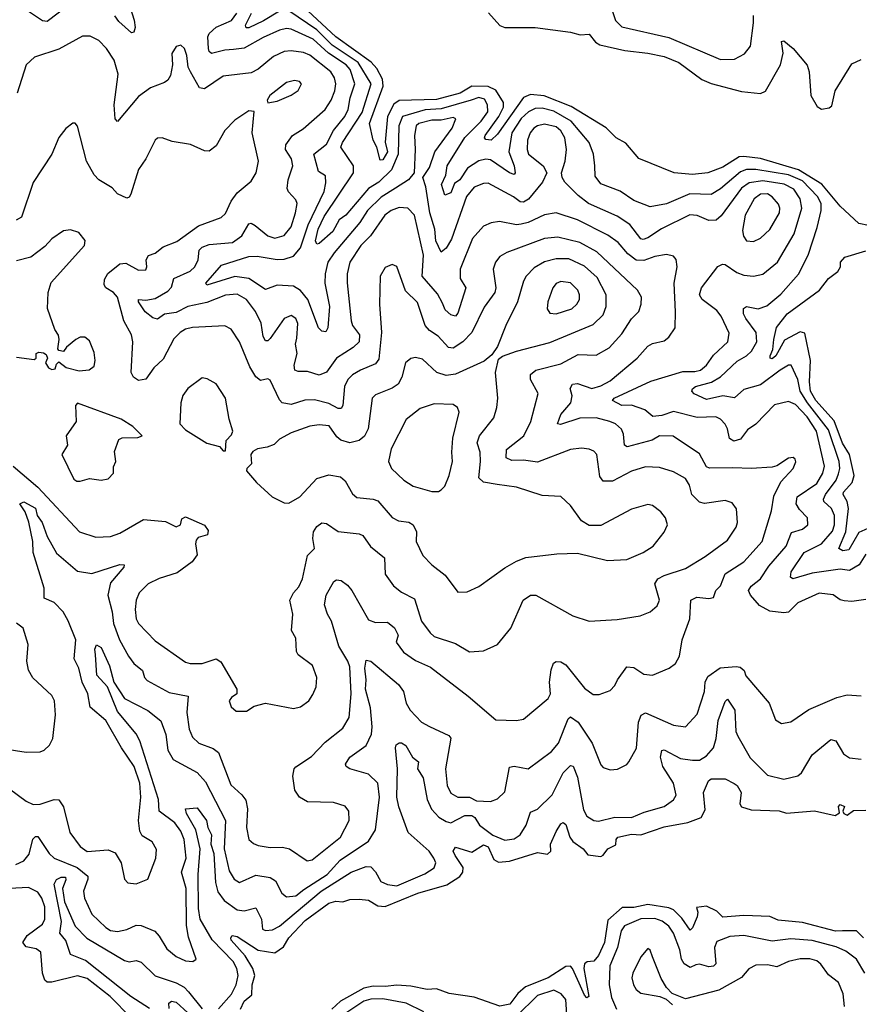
# Model space of a CAD drawing. Extents: x 1771496 to 1971148, y 471553 to 643630.
# Tile 288 of 656: x 1815458 to 1819037, y 610712 to 614908. Entities that reach past the tile are written whole.
import ezdxf

# ---------------------------------------------------------------- set-up
doc = ezdxf.new("R2010")
doc.units = 0

msp = doc.modelspace()

# ---------------------------------------------------------------- linework, layer by layer
at = {"layer": '0CON10XD'}
for points in [[(1815911.7, 615015), (1815945.9, 614905.9), (1815949.7, 614875), (1815945, 614854), (1815935, 614851.1), (1815880.3, 614899.7), (1815863.6, 614923.6)], [(1817970.6, 614985), (1817998, 614905), (1818025, 614876.7), (1818225, 614831.4), (1818445, 614737.7), (1818505, 614740), (1818547.8, 614762.2), (1818572.5, 614795), (1818585.3, 614895), (1818585.7, 614925.7)], [(1815669.1, 614970.9), (1815575, 614899.4), (1815555, 614903.2), (1815495, 614942.7)], [(1816565, 614944.5), (1816496.9, 614903.1), (1816435, 614872.7), (1816422.7, 614872.7), (1816421, 614885), (1816446.2, 614935)], [(1817382.5, 614565), (1817255, 614528.1), (1817185.7, 614524.3), (1817088.9, 614495), (1817073.2, 614455), (1817070.7, 614335), (1817042.6, 614267.4), (1816988.8, 614215), (1816945, 614189.1), (1816847.4, 614075), (1816819.6, 614055), (1816792.8, 614005), (1816735, 613953.9), (1816725, 613951.9), (1816719.2, 613965), (1816730.3, 614015), (1816755, 614069), (1816880.3, 614255), (1816880, 614285), (1816826.9, 614365), (1816834.3, 614385), (1816917.6, 614512.4), (1816955.4, 614635), (1816900.4, 614725), (1816789.5, 614799.5), (1816725, 614864), (1816605, 614945.9)], [(1819075, 614030.7), (1819035, 614039.2), (1818955, 614112.6), (1818876.8, 614206.8), (1818777.9, 614267.9), (1818615, 614315.7), (1818544.5, 614325.5), (1818525, 614322.8), (1818455, 614279.7), (1818391.2, 614255), (1818325, 614247.8), (1818246.7, 614255), (1818096.8, 614316.8), (1818042, 614382), (1818000, 614405), (1817957.5, 614447.5), (1817808.4, 614538.4), (1817693, 614583), (1817635, 614589.2), (1817605, 614575.7), (1817495, 614420.3), (1817467.5, 614395), (1817445, 614396.7), (1817439.2, 614405), (1817442.4, 614415), (1817500.5, 614495), (1817519.5, 614535), (1817519.5, 614555), (1817487.3, 614607.3), (1817455, 614622.4), (1817385, 614625.1), (1817335, 614595.1), (1817235, 614567.6), (1817075, 614563.1), (1817052.9, 614547.1), (1817025.4, 614495), (1817016.3, 614386.3), (1817025.8, 614345), (1817005, 614310.6), (1816995, 614309.2), (1816980.8, 614365), (1816963.9, 614395), (1816949.1, 614465), (1817007.8, 614625), (1817004.5, 614655), (1816979.5, 614699.5), (1816956.2, 614726.2), (1816805.2, 614835), (1816686, 614945)], [(1819065, 612437.5), (1819005, 612428), (1818972, 612432), (1818955, 612436), (1818925, 612456.9), (1818865, 612463.6), (1818775, 612422.7), (1818735, 612383.8), (1818715, 612380.6), (1818655, 612387.8), (1818611.3, 612411.3), (1818573.2, 612455), (1818564.6, 612475), (1818576, 612494), (1818615.1, 612524.9), (1818651, 612579), (1818725, 612663.8), (1818748, 612722), (1818795, 612736.9), (1818816.9, 612755), (1818815.5, 612785), (1818781.2, 612821.2), (1818767.3, 612845), (1818771.4, 612875), (1818855, 612931.2), (1818881.3, 612975), (1818887.6, 613005), (1818853.8, 613155), (1818814.1, 613215), (1818765, 613268.6), (1818735, 613281.1), (1818675, 613266), (1818595.2, 613184.8), (1818559.7, 613160.3), (1818529.6, 613120.4), (1818501.8, 613111.8), (1818483.8, 613123.8), (1818475.2, 613165), (1818464.5, 613184.5), (1818445, 613205.3), (1818425, 613215.9), (1818345, 613212.9), (1818245, 613238.1), (1818195, 613220.8), (1818156.6, 613216.6), (1818121.9, 613245), (1818065, 613265.2), (1818024.1, 613264.1), (1817984.7, 613284.7), (1817991.1, 613295), (1818147.5, 613367.5), (1818285, 613408.9), (1818335, 613408.6), (1818360, 613415), (1818384.6, 613435), (1818415, 613478.5), (1818476.5, 613535), (1818482.1, 613572.1), (1818448, 613645), (1818429.2, 613669.2), (1818366.1, 613716.1), (1818354.7, 613735), (1818363.3, 613765), (1818433.7, 613856.3), (1818453.8, 613866.2), (1818465, 613864.5), (1818515, 613830), (1818545, 613819.1), (1818585, 613815.4), (1818625, 613823.8), (1818688.2, 613875), (1818758.3, 613995), (1818791.3, 614105), (1818783.9, 614145), (1818757, 614185), (1818716.4, 614206.4), (1818625, 614221.7), (1818567.1, 614212.9), (1818535, 614189.8), (1818447.6, 614072.4), (1818426.3, 614053.7), (1818395, 614052.5), (1818345, 614073.6), (1818314.4, 614075.6), (1818193.9, 614016.1), (1818135, 613978), (1818115, 613971.2), (1818105, 613973.8), (1818058.7, 614035), (1818005, 614071.1), (1817882.9, 614125), (1817838.5, 614158.5), (1817780.9, 614215), (1817769.6, 614235), (1817767.1, 614255), (1817782.3, 614305), (1817789.2, 614355), (1817780.8, 614405), (1817765, 614434.7), (1817745, 614451.6), (1817695, 614463), (1817665, 614455.7), (1817648.9, 614445), (1817633.3, 614425), (1817621.8, 614395), (1817620.6, 614355), (1817626.2, 614335), (1817689.4, 614285), (1817704.4, 614255), (1817686.5, 614215), (1817626.9, 614143.1), (1817605, 614130.9), (1817591.3, 614131.4), (1817563.2, 614153.2), (1817455, 614210.8), (1817435, 614209.6), (1817395, 614193.9), (1817362.4, 614155), (1817297.9, 613972.1), (1817275, 613933.5), (1817255, 613916.9), (1817231.3, 613965), (1817227, 614015), (1817206.3, 614085), (1817189.1, 614195), (1817176.2, 614235), (1817205, 614278.6), (1817227.9, 614345), (1817301.8, 614445), (1817317.5, 614485), (1817305, 614490.4), (1817255, 614480.1), (1817215, 614480.3), (1817159.5, 614465), (1817148, 614455), (1817140, 614415), (1817143.9, 614355), (1817138.8, 614255), (1817114.6, 614225), (1817060.3, 614189.7), (1816997.9, 614152.1), (1816940.6, 614095), (1816907.1, 614042.9), (1816797.6, 613915), (1816771.7, 613875), (1816759.5, 613825), (1816758.5, 613785), (1816778.4, 613685), (1816771.8, 613595), (1816762.7, 613577.3), (1816745, 613580), (1816731.3, 613595), (1816686, 613715), (1816655, 613753.2), (1816625, 613772.3), (1816555, 613776.2), (1816505, 613757.9), (1816435, 613805.5), (1816375, 613813.4), (1816255, 613776.7), (1816250.8, 613785), (1816318.1, 613861.9), (1816435, 613899.1), (1816470.4, 613900.4), (1816555, 613886.5), (1816585, 613887.5), (1816625, 613900.8), (1816654.6, 613935.4), (1816686.8, 614033.2), (1816755.5, 614175), (1816763.2, 614213.2), (1816761.8, 614241.8), (1816731, 614261), (1816712.3, 614335), (1816765, 614377.4), (1816795.2, 614435), (1816843.5, 614495), (1816858.4, 614525), (1816866.6, 614575), (1816886.7, 614635), (1816866.1, 614695), (1816849.2, 614715), (1816774.6, 614764.6), (1816708.3, 614825), (1816615, 614867), (1816595, 614870.2), (1816565, 614863.8), (1816495, 614832.3), (1816415, 614786.1), (1816369.4, 614780.6), (1816331.9, 614778.1), (1816275, 614764.2), (1816265, 614772.2), (1816262.3, 614785), (1816260.4, 614835), (1816265, 614848.9), (1816295, 614875.2), (1816361.2, 614905), (1816383.5, 614935)], [(1817456.7, 614936.7), (1817503.7, 614883.7), (1817525, 614874.1), (1817655, 614874.5), (1817805, 614855.3), (1817846.5, 614843.5), (1817885, 614845.6), (1817911.6, 614811.6), (1817930.9, 614800.9), (1818036.9, 614776.9), (1818135, 614765.2), (1818205, 614751.6), (1818267.8, 614725), (1818365, 614652.3), (1818405.2, 614635.2), (1818535, 614602.2), (1818615, 614593.3), (1818636.2, 614603.8), (1818700.6, 614715), (1818712.1, 614765), (1818704.6, 614815), (1818715, 614818.1), (1818755, 614784.4), (1818814.5, 614714.5), (1818822.2, 614685), (1818830, 614585), (1818857.2, 614537.2), (1818875, 614526.9), (1818908, 614532), (1818920, 614540), (1818934, 614605), (1819005, 614720), (1819045, 614737.5)], [(1818498, 612998), (1818397.4, 612997.4), (1818385, 613002.2), (1818355, 613057.5), (1818243.8, 613133.8), (1818185, 613135.2), (1818153.8, 613116.2), (1818047.6, 613087.6), (1818035.3, 613095.3), (1818031.3, 613141.3), (1818023.3, 613163.3), (1817996.7, 613185), (1817972.5, 613195), (1817915, 613210.8), (1817845, 613209.6), (1817763.2, 613183.2), (1817750.8, 613185), (1817763.9, 613225), (1817807, 613275), (1817812.7, 613305), (1817804, 613336), (1817814.4, 613355), (1817835, 613357.7), (1817896.6, 613336.6), (1817935, 613347.9), (1817975, 613369.4), (1818090.4, 613465), (1818135, 613516.5), (1818155, 613527.3), (1818205, 613539.1), (1818225, 613554.4), (1818251.8, 613595), (1818252.6, 613662.6), (1818247.1, 613785), (1818259.6, 613855), (1818256.3, 613886.3), (1818245, 613900.8), (1818215, 613907.1), (1818165, 613898.4), (1818118.6, 613881.4), (1818085, 613883.6), (1818049.8, 613909.8), (1818009, 613959), (1817965, 613990), (1817835, 614054.8), (1817745, 614085.3), (1817695, 614076.8), (1817625, 614042.9), (1817595.9, 614035.9), (1817575, 614034.3), (1817502.7, 614047.3), (1817467.9, 614042.1), (1817435, 614028.2), (1817387.8, 613975), (1817335.9, 613845), (1817334.7, 613805), (1817360, 613765), (1817325, 613657.1), (1817315, 613644.5), (1817295, 613650.4), (1817272, 613672), (1817259.6, 613699.6), (1817239.4, 613739.4), (1817173.4, 613815), (1817178.8, 613905), (1817140, 614075), (1817111.9, 614105), (1817075, 614107.7), (1817041.8, 614095), (1817014.1, 614075), (1816953.5, 613986.5), (1816911.9, 613945), (1816864.8, 613875), (1816854.2, 613825), (1816853.8, 613786.2), (1816870.8, 613625), (1816876, 613605), (1816906.1, 613565), (1816904.7, 613535), (1816879, 613511), (1816808, 613465), (1816765, 613405.4), (1816735, 613392.7), (1816685, 613408.5), (1816645, 613408.9), (1816630.8, 613415), (1816627.3, 613435), (1816640.6, 613485), (1816633.2, 613525), (1816638.7, 613551.3), (1816643, 613613), (1816634.2, 613635), (1816615, 613647.5), (1816585, 613634.4), (1816525, 613549.1), (1816515, 613539.6), (1816505, 613540), (1816495, 613557.5), (1816487, 613615), (1816462.7, 613665), (1816425, 613715.9), (1816385, 613737.6), (1816335, 613733.9), (1816255, 613702.6), (1816175, 613685.8), (1816125, 613660), (1816075, 613652.9), (1816045, 613631.8), (1816025, 613636.8), (1815992.9, 613662.9), (1815964.2, 613705), (1815965, 613715.4), (1815995, 613713.1), (1816035, 613719.8), (1816089.6, 613750.4), (1816105, 613768.5), (1816115.4, 613805), (1816185, 613836.7), (1816205, 613854.7), (1816218.1, 613885), (1816223.5, 613925), (1816235, 613938.9), (1816265, 613949.8), (1816365, 613958.9), (1816405, 613986.5), (1816435, 614037.7), (1816445, 614040.4), (1816461.2, 614031.2), (1816515, 613987.3), (1816545, 613976.8), (1816585, 613988.8), (1816614.7, 614025), (1816634.1, 614085), (1816640, 614125), (1816635, 614140), (1816604.2, 614174.2), (1816598.5, 614188.5), (1816602.4, 614225), (1816622.5, 614285), (1816617.1, 614315), (1816590.9, 614355), (1816592.2, 614375), (1816621.1, 614415), (1816666.6, 614443.4), (1816759.8, 614525), (1816785.2, 614564.8), (1816800.9, 614605), (1816804.8, 614635), (1816799.6, 614659.6), (1816784.7, 614685), (1816695, 614756.4), (1816667.9, 614767.9), (1816615.2, 614775.2), (1816585, 614772.1), (1816539.7, 614750.3), (1816475, 614697.3), (1816445, 614681.2), (1816325, 614667.3), (1816245, 614612.5), (1816225, 614617.3), (1816185.9, 614685), (1816175.3, 614705), (1816170.5, 614755), (1816160.8, 614785), (1816145, 614798.8), (1816125, 614793.8), (1816106.9, 614763.1), (1816108.8, 614715), (1816100, 614670), (1816089.3, 614650.7), (1816075, 614640), (1816015, 614617.8), (1815965, 614580), (1815875, 614473.8), (1815864.4, 614485), (1815860, 614545), (1815877.8, 614675), (1815860.8, 614735), (1815828.2, 614785), (1815795, 614818.9), (1815757.8, 614837.8), (1815725, 614837.5), (1815625, 614781.5), (1815521.3, 614748.7), (1815485.6, 614715), (1815447.3, 614595)], [(1816515, 614553.3), (1816555, 614560), (1816615, 614585.8), (1816645, 614606.2), (1816658.8, 614635), (1816650, 614645), (1816629.1, 614649.1), (1816595, 614640), (1816524.2, 614585), (1816512.5, 614565), (1816515, 614553.3)], [(1819065, 612630.9), (1819035.2, 612585), (1818995, 612560.6), (1818955, 612566.2), (1818835, 612550), (1818752.5, 612525), (1818743, 612533), (1818745.9, 612555), (1818802, 612638), (1818875, 612674), (1818922.3, 612727.7), (1818930.5, 612755), (1818930.9, 612795), (1818918.6, 612825), (1818885.9, 612855), (1818884.3, 612865), (1818891.9, 612885), (1818937.2, 612945), (1818947.8, 612972.2), (1818953.1, 612995), (1818950.7, 613025), (1818905, 613159.5), (1818815.4, 613275), (1818784.5, 613324.5), (1818774.5, 613374.5), (1818745.4, 613435.4), (1818735, 613435.5), (1818698.8, 613415), (1818615, 613352.2), (1818545, 613331.6), (1818505, 613296.7), (1818454.5, 613305.5), (1818385, 613289.1), (1818333, 613313), (1818322.9, 613325), (1818325.3, 613335), (1818338, 613345), (1818406.3, 613363.7), (1818444.6, 613385.4), (1818516.6, 613453.4), (1818555.2, 613475), (1818577.1, 613495), (1818600, 613535), (1818597.1, 613575), (1818552.5, 613635), (1818543.3, 613655), (1818542.3, 613677.7), (1818555, 613685.9), (1818605, 613675.3), (1818642, 613688), (1818702.5, 613737.5), (1818777.2, 613822.8), (1818819, 613905), (1818857.2, 614022.8), (1818874.4, 614095), (1818874, 614125), (1818858.8, 614155), (1818795, 614221.4), (1818735, 614246.2), (1818595, 614268.9), (1818555, 614270), (1818530.2, 614259.8), (1818445, 614187.7), (1818405, 614163), (1818314.4, 614165.6), (1818215, 614123.6), (1818145, 614110), (1818075, 614138), (1818016.9, 614176.9), (1817935, 614208.9), (1817910.4, 614240.4), (1817909.7, 614285), (1817903.2, 614335), (1817885.8, 614385), (1817808.8, 614475), (1817735, 614518.6), (1817685, 614530.5), (1817655, 614529.3), (1817626.7, 614515), (1817595, 614486.7), (1817555.7, 614425), (1817542.2, 614345), (1817565.5, 614285), (1817570, 614255), (1817565, 614248.1), (1817545, 614254.8), (1817465, 614310.6), (1817445, 614313.5), (1817415, 614306.7), (1817366.5, 614275), (1817334.2, 614225.8), (1817310.5, 614209.5), (1817295, 614169.8), (1817270.2, 614160.2), (1817256, 614205), (1817273.5, 614245), (1817279.4, 614285), (1817354.9, 614405.1), (1817425, 614475.2), (1817453, 614515), (1817452.4, 614545), (1817438.7, 614568.7), (1817415, 614575.6), (1817382.5, 614565)], [(1815429.6, 613005), (1815535.2, 612915.2), (1815713.3, 612725), (1815783, 612703), (1815845.5, 612705.5), (1815885, 612719.6), (1815985, 612778.1), (1816079.1, 612769.1), (1816125, 612746.7), (1816144, 612755), (1816149.5, 612780.5), (1816165, 612789.2), (1816245, 612754.2), (1816261.3, 612731.3), (1816257.8, 612712.2), (1816219.1, 612700.9), (1816210.3, 612689.7), (1816207.1, 612675), (1816215, 612627.5), (1816192.5, 612597.5), (1816128.9, 612551.1), (1816052.9, 612527.1), (1816005.9, 612504.1), (1815966.7, 612465), (1815953.8, 612435), (1815950.3, 612395), (1815954.1, 612355), (1815964.8, 612334.8), (1816035, 612261.1), (1816165, 612170), (1816185, 612163.8), (1816235.8, 612164.2), (1816295, 612184.2), (1816315, 612171.4), (1816384, 612055), (1816383.3, 612035), (1816360.5, 612019.5), (1816351.2, 612005), (1816359.3, 611979.3), (1816381.2, 611961.2), (1816425, 611961.2), (1816458, 611982), (1816505, 611995.8), (1816625, 611973.1), (1816655, 611980), (1816690, 612005), (1816707.4, 612032.6), (1816721.4, 612065), (1816724.5, 612104.5), (1816705.6, 612155.6), (1816645, 612202), (1816637.5, 612215), (1816635, 612272.5), (1816615.8, 612305), (1816621.8, 612375), (1816609.5, 612435), (1816624.7, 612465.3), (1816648.2, 612491.8), (1816662.7, 612525), (1816685.3, 612624.7), (1816714.4, 612655), (1816707.1, 612697.1), (1816710.8, 612725), (1816725, 612748.5), (1816745, 612764.4), (1816765, 612760.5), (1816815, 612726.8), (1816905, 612716.8), (1816920, 612710), (1816953.5, 612663.5), (1817013.3, 612615), (1817016.2, 612545), (1817051.6, 612495), (1817085, 612467.7), (1817140.8, 612440.7), (1817170, 612345), (1817207.3, 612295), (1817225, 612280), (1817315, 612249.1), (1817375, 612214.3), (1817435, 612218.1), (1817495, 612246), (1817551.9, 612315), (1817603.2, 612435), (1817635, 612456.2), (1817658, 612455), (1817815, 612366.9), (1817885, 612344.4), (1818005, 612351.9), (1818103, 612367), (1818145, 612384.2), (1818175, 612410), (1818185.5, 612434.5), (1818165.5, 612504.5), (1818177.8, 612525), (1818205, 612540), (1818295, 612569.6), (1818379.8, 612620.2), (1818475, 612690.4), (1818511.8, 612745), (1818517.7, 612765), (1818513.6, 612823.6), (1818495, 612848.6), (1818465, 612859.1), (1818376.6, 612846.6), (1818355, 612852.5), (1818322.5, 612885), (1818313.3, 612925), (1818295, 612953.1), (1818245, 612981.5), (1818185, 613000), (1818125, 613002), (1818065, 612984), (1817985, 612940.9), (1817945, 612940.9), (1817930.9, 612960.9), (1817917.3, 613055), (1817905, 613068.9), (1817885, 613077.3), (1817851.8, 613081.8), (1817805, 613076), (1817665, 613022.4), (1817605, 613030.5), (1817555, 613029.8), (1817530.7, 613040.7), (1817533, 613077), (1817606.1, 613135), (1817636.8, 613195), (1817667.3, 613315), (1817635.4, 613375), (1817634.4, 613395.6), (1817658.1, 613415), (1817765, 613441.4), (1817838.7, 613481.3), (1817915, 613478.9), (1817970.1, 613509.9), (1818025, 613569.6), (1818065, 613632.5), (1818096.7, 613665), (1818106.5, 613695), (1818107.5, 613725), (1818090.6, 613755), (1817918.2, 613918.2), (1817845, 613958.1), (1817751, 613981), (1817695, 613974.7), (1817534.3, 613915.7), (1817505, 613898.5), (1817486.4, 613875), (1817475.4, 613845), (1817486.9, 613765), (1817483.4, 613745), (1817437.9, 613682.1), (1817385, 613574.6), (1817346.2, 613535), (1817305, 613507.8), (1817285, 613511.5), (1817241.2, 613558.8), (1817205, 613583.9), (1817186.7, 613605), (1817153.3, 613703.3), (1817102.7, 613752.7), (1817065.5, 613855.5), (1817045, 613864.2), (1817015, 613852), (1816994.4, 613815), (1816990.8, 613695), (1816999.7, 613575), (1816988.8, 613461.2), (1816975, 613441.8), (1816911.1, 613415), (1816875.7, 613394.3), (1816856.1, 613375), (1816842.5, 613345), (1816835.9, 613264.1), (1816828.3, 613251.7), (1816815, 613251.6), (1816775, 613272), (1816715, 613288.4), (1816673.5, 613286.5), (1816615, 613268.6), (1816576.5, 613275), (1816565, 613287.8), (1816525, 613371.1), (1816515, 613377.5), (1816485, 613370.5), (1816465, 613385.6), (1816438.5, 613428.5), (1816394.5, 613535), (1816359.3, 613589.3), (1816332.8, 613602.8), (1816195, 613596.8), (1816165, 613588.7), (1816141.8, 613575), (1816115, 613547.5), (1816068.9, 613461.1), (1816029.2, 613425), (1815995, 613376.5), (1815965, 613370.8), (1815943.3, 613385), (1815933.4, 613405), (1815940.3, 613535), (1815934.6, 613565), (1815902.4, 613625), (1815874.8, 613724.8), (1815857.1, 613745), (1815825.5, 613765.5), (1815818.1, 613778.1), (1815819.9, 613800.1), (1815834.3, 613825.7), (1815885, 613867.8), (1815910.5, 613870.5), (1815965, 613840), (1815995, 613842.5), (1816000, 613855), (1815997.5, 613885), (1816006.4, 613903.6), (1816035, 613912.2), (1816069.4, 613940.6), (1816127.2, 613962.8), (1816220.3, 614029.7), (1816316.2, 614065), (1816335, 614081.4), (1816359.7, 614135), (1816385, 614170.5), (1816445, 614220), (1816466.2, 614255), (1816475.5, 614305), (1816448.1, 614425), (1816456.7, 614516.7), (1816435, 614518.8), (1816375, 614480), (1816331.9, 614435), (1816295, 614370.6), (1816265, 614348.1), (1816245, 614348.6), (1816186.1, 614376.1), (1816108.3, 614388.3), (1816065, 614404.2), (1816045, 614402.9), (1816035, 614394.3), (1815995.6, 614315), (1815965, 614270), (1815931.8, 614165), (1815925, 614151.4), (1815915, 614146.7), (1815875, 614165.3), (1815851.4, 614191.4), (1815795.7, 614225), (1815776, 614246), (1815743.3, 614305), (1815704.2, 614454.2), (1815695, 614466.7), (1815685, 614467.5), (1815655, 614443.8), (1815625, 614406.2), (1815595.4, 614334.6), (1815515.5, 614214.5), (1815465, 614065.8), (1815443.4, 614053.4)], [(1818585, 613963.3), (1818615, 613976.4), (1818655, 614013.2), (1818695.8, 614085), (1818698.4, 614105), (1818691.4, 614121.4), (1818665, 614153.4), (1818645.5, 614165.5), (1818615, 614163.8), (1818588, 614145), (1818550.3, 614075), (1818538.8, 614008.8), (1818542.3, 613985), (1818555, 613965.8), (1818585, 613963.3)], [(1815445, 613470), (1815519.5, 613460.5), (1815527.5, 613465), (1815527.5, 613485), (1815539.3, 613490.7), (1815558.8, 613488.8), (1815570.5, 613480.5), (1815576.7, 613465), (1815567.5, 613445), (1815581.2, 613425), (1815595, 613416.7), (1815609.3, 613420.7), (1815615, 613440), (1815625, 613450), (1815655.8, 613425.8), (1815711.5, 613411.5), (1815754.5, 613415.5), (1815775, 613431.2), (1815780, 613455), (1815775, 613490), (1815755, 613540), (1815735.6, 613555.6), (1815715, 613555.6), (1815697.1, 613545), (1815658, 613512), (1815645, 613493.3), (1815625, 613497.5), (1815620, 613505), (1815626.7, 613545), (1815623.5, 613563.5), (1815608.2, 613588.2), (1815577, 613677), (1815578.7, 613745), (1815592.1, 613787.9), (1815734.3, 613945), (1815736.6, 613966.6), (1815710.5, 614000.5), (1815675, 614012), (1815645, 614008), (1815595, 613974), (1815565, 613941.4), (1815505, 613895.6), (1815445, 613880.6)], [(1819085, 612745.3), (1819035, 612722.6), (1818991.7, 612648.3), (1818966.2, 612645), (1818949.6, 612655), (1818979.1, 612725), (1818990.5, 612825), (1818984.2, 612854.2), (1818968.1, 612885), (1818969.5, 612895), (1819006.2, 612935), (1819014, 612965), (1818994.9, 613055), (1818965, 613103.2), (1818928.7, 613198.7), (1818851, 613285), (1818829, 613325), (1818823.6, 613365), (1818828.6, 613455), (1818805, 613571.9), (1818785, 613577.8), (1818717.9, 613542.1), (1818681.2, 613475), (1818665, 613463.1), (1818656.7, 613465), (1818656.9, 613475), (1818667.3, 613502.7), (1818672.1, 613545), (1818683.4, 613596.6), (1818728.4, 613655), (1818866.2, 613755), (1818905, 613805.6), (1818945.6, 613835), (1818955.7, 613855), (1818956, 613875), (1818974.5, 613895.5), (1819065, 613923.1)], [(1817325, 612468.8), (1817365, 612470), (1817415, 612492.9), (1817525, 612572.2), (1817575, 612601.1), (1817615, 612615.6), (1817747.7, 612632.3), (1817835, 612634), (1817963.3, 612603.3), (1818045, 612607.8), (1818115, 612637.3), (1818158.1, 612665), (1818205.4, 612724.6), (1818219.2, 612755), (1818210, 612785), (1818190.7, 612810.7), (1818155, 612837.1), (1818135, 612841.9), (1818065, 612822.2), (1817935, 612752), (1817885, 612752), (1817852.2, 612772.2), (1817805, 612838), (1817765, 612876.2), (1817685, 612880.5), (1817575.3, 612915.3), (1817493.1, 612926.9), (1817435, 612937.8), (1817415.3, 612955), (1817422.6, 613025), (1817420.2, 613065), (1817408.1, 613105), (1817418.4, 613135), (1817478.3, 613211.7), (1817492.1, 613255), (1817496.2, 613295), (1817485.6, 613405), (1817498.8, 613461.2), (1817515.7, 613474.3), (1817574.7, 613495.3), (1817717.9, 613532.1), (1817901.6, 613608.4), (1817945, 613649.5), (1817958.2, 613685), (1817958.1, 613735), (1817918.7, 613808.7), (1817865, 613858.1), (1817798.5, 613888.5), (1817745, 613888.4), (1817694.5, 613875.5), (1817650.3, 613849.7), (1817616.9, 613815), (1817605.7, 613794.3), (1817580.3, 613705), (1817530.4, 613605), (1817494.5, 613515.5), (1817470.5, 613479.5), (1817437.1, 613452.9), (1817315, 613397.6), (1817275, 613391.2), (1817235.6, 613405), (1817175, 613461.2), (1817145, 613467.9), (1817125, 613464.5), (1817102.7, 613445), (1817087.3, 613385), (1817070.9, 613355), (1817045, 613337.1), (1816975, 613308.9), (1816960.6, 613295), (1816943.3, 613165), (1816927, 613133), (1816905.2, 613114.8), (1816865, 613104.5), (1816826.6, 613116.6), (1816809.6, 613129.6), (1816776.7, 613176.7), (1816735, 613181.4), (1816695, 613175.3), (1816615, 613147.5), (1816565, 613120), (1816542.3, 613097.7), (1816513.4, 613086.6), (1816471.4, 613078.6), (1816452.3, 613067.7), (1816443.3, 613055), (1816446, 613015), (1816426.2, 612995), (1816424.5, 612985), (1816467.1, 612935), (1816533.6, 612875), (1816585, 612849.1), (1816605, 612847.3), (1816651.5, 612875), (1816725, 612953.3), (1816775, 612968.9), (1816825, 612960), (1816845, 612942.5), (1816876.7, 612886.7), (1816895, 612872.2), (1816964.7, 612864.7), (1816985, 612857.1), (1817045.9, 612785.9), (1817072.9, 612772.9), (1817116.4, 612766.4), (1817134.4, 612755), (1817148.8, 612725), (1817148, 612685), (1817175.7, 612625), (1817215, 612584.4), (1817271.2, 612541.2), (1817325, 612468.8)], [(1817745, 613653.9), (1817811.1, 613675), (1817833.1, 613695), (1817844.5, 613715), (1817844.5, 613735), (1817836.2, 613755), (1817805, 613786.2), (1817765, 613791.5), (1817745, 613783.5), (1817730.8, 613765), (1817709.2, 613705), (1817706.7, 613675), (1817717.5, 613657.5), (1817745, 613653.9)], [(1816335, 613070), (1816337.5, 613115), (1816360.5, 613139.5), (1816365.8, 613155), (1816350.8, 613205), (1816335.6, 613295), (1816295.5, 613355.5), (1816256.8, 613376.8), (1816235, 613381.2), (1816175, 613336), (1816153.5, 613306.5), (1816144.4, 613275), (1816140, 613185), (1816165, 613160.5), (1816255, 613103.1), (1816309.4, 613089.4), (1816325, 613070), (1816335, 613070)], [(1815701.4, 612941.4), (1815715, 612941.8), (1815755, 612953.3), (1815805, 612946), (1815835, 612952), (1815857.1, 612975), (1815858, 613002), (1815868, 613025), (1815862.7, 613067.3), (1815880.7, 613119.3), (1815894.2, 613125.8), (1815962, 613128), (1815980, 613135), (1815940, 613175), (1815890, 613205), (1815705, 613273.3), (1815696.4, 613263.6), (1815698.8, 613195), (1815656.2, 613135), (1815661.2, 613095), (1815638, 613055), (1815689.2, 612949.2), (1815701.4, 612941.4)], [(1817215, 612896.9), (1817242.5, 612897.5), (1817255, 612903.8), (1817269.3, 612920.7), (1817288.5, 612965), (1817302.9, 613025), (1817299.1, 613065), (1817304.7, 613125), (1817330.4, 613235), (1817324.4, 613255), (1817305, 613268.5), (1817225, 613270.8), (1817165, 613250.5), (1817105, 613204.2), (1817041, 613079), (1817029.6, 613025), (1817043.1, 612995), (1817095, 612945.5), (1817135, 612919.5), (1817215, 612896.9)], [(1815415, 611630), (1815485, 611578.5), (1815515, 611563.9), (1815545, 611564.6), (1815605, 611585.4), (1815625, 611583.3), (1815644.1, 611554.1), (1815672.1, 611445), (1815715.6, 611385), (1815745, 611363.9), (1815835, 611370), (1815865, 611357.1), (1815890, 611315), (1815904.4, 611245), (1815919.4, 611229.4), (1815955, 611225.6), (1816003.8, 611245), (1816037.5, 611335), (1816041.2, 611371.2), (1816022.5, 611405), (1815979.6, 611429.6), (1815969.6, 611449.6), (1815964.1, 611495), (1815974.8, 611595), (1815970.2, 611655), (1815946.1, 611725), (1815891.8, 611805), (1815825, 611921.8), (1815758.9, 611978.9), (1815748.2, 612035), (1815724.1, 612085), (1815710.3, 612145), (1815690.4, 612185), (1815697.3, 612265), (1815665, 612345.6), (1815643.8, 612385), (1815604.4, 612424.4), (1815562.3, 612442.3), (1815562, 612485), (1815515, 612638), (1815514.3, 612685), (1815496.9, 612766.9), (1815480.9, 612810.9), (1815458.8, 612845), (1815475, 612852.9), (1815525, 612826.5), (1815532.7, 612795), (1815553.3, 612765), (1815575, 612705.5), (1815614.2, 612635), (1815705, 612558.4), (1815765, 612547.4), (1815884.2, 612585.8), (1815903.3, 612585), (1815902.2, 612575), (1815845, 612507.5), (1815834.2, 612455.8), (1815852, 612385), (1815857.1, 612335), (1815883, 612265), (1815921.1, 612195), (1815945, 612164.7), (1815981.8, 612135), (1815989.4, 612105), (1816001.9, 612091.9), (1816095, 612041.1), (1816176.4, 612025), (1816170.9, 611955), (1816180.3, 611885), (1816195, 611850.8), (1816221.4, 611825), (1816282.3, 611802.3), (1816305.2, 611785.2), (1816357.4, 611647.4), (1816405.3, 611605.3), (1816421.6, 611581.6), (1816428.4, 611545), (1816424.7, 611465), (1816434.7, 611415), (1816455, 611397.1), (1816475, 611389.6), (1816525, 611380.3), (1816578.1, 611381.9), (1816608.6, 611375), (1816683.3, 611323.3), (1816705, 611328.1), (1816824.7, 611425), (1816862.7, 611495), (1816861.1, 611535), (1816845, 611556.7), (1816795, 611572.5), (1816685, 611575.7), (1816650.8, 611595), (1816630.8, 611625), (1816622.2, 611685), (1816627.5, 611715), (1816635, 611724.4), (1816701.3, 611768.7), (1816760.6, 611829.4), (1816835, 611888.5), (1816862.3, 611935), (1816871, 612035), (1816865, 612150.8), (1816856.9, 612175), (1816818.7, 612238.6), (1816786.2, 612345), (1816769.5, 612375), (1816757.6, 612415), (1816763.6, 612455), (1816796.5, 612513.5), (1816808.5, 612521.5), (1816827.7, 612517.7), (1816855, 612497.6), (1816872.9, 612475), (1816945, 612350.9), (1816975, 612338.9), (1817025, 612340.9), (1817055, 612316.2), (1817071.4, 612285), (1817062.3, 612255), (1817093.1, 612213.1), (1817145, 612176.8), (1817209.5, 612149.5), (1817370, 612025), (1817486.7, 611925), (1817575, 611921.9), (1817605, 611927.5), (1817710, 612015), (1817720.9, 612035), (1817715.4, 612084.6), (1817722.6, 612137.4), (1817733.8, 612166.2), (1817745, 612173.1), (1817765, 612171.5), (1817785, 612158.9), (1817865, 612058.9), (1817901.8, 612031.8), (1817927.9, 612032.1), (1817975, 612050), (1817995, 612071.4), (1818006.5, 612095), (1818045, 612150.8), (1818075, 612147.1), (1818118.3, 612118.3), (1818155, 612115.3), (1818226.1, 612143.9), (1818253.1, 612165), (1818270.4, 612195), (1818281.3, 612265), (1818314.2, 612355), (1818318.9, 612435), (1818343.3, 612446.8), (1818395, 612441.2), (1818414.4, 612445.6), (1818424.4, 612475), (1818444.7, 612495.3), (1818464.1, 612545.9), (1818545, 612597.9), (1818621.8, 612685), (1818661.6, 612815), (1818672.5, 612877.5), (1818702, 612938), (1818754.3, 612995), (1818765.6, 613024.4), (1818763.8, 613035), (1818755, 613042), (1818735, 613040), (1818685, 613006.9), (1818665, 613001.5), (1818575, 612995.4), (1818498, 612998)], [(1815395, 611800.4), (1815485, 611787.1), (1815545, 611788), (1815562.5, 611795), (1815585, 611816.7), (1815599.2, 611845), (1815610, 611945), (1815606.5, 612005), (1815595, 612028), (1815514, 612104), (1815495, 612136.7), (1815487.8, 612175), (1815494.2, 612245), (1815472.5, 612315), (1815445, 612336.9)], [(1815442, 611308), (1815475.8, 611324.2), (1815498.2, 611351.8), (1815513.5, 611416.5), (1815525, 611427.5), (1815535, 611427.8), (1815583.8, 611355), (1815604.7, 611335), (1815702.2, 611295), (1815748.5, 611258.5), (1815748.9, 611245), (1815730, 611195), (1815734.7, 611165), (1815765, 611096.9), (1815825, 611039.6), (1815845, 611027.2), (1815875, 611023.1), (1815915, 611031.1), (1815955, 611048.9), (1815975, 611048.5), (1816034.2, 611024.2), (1816052.9, 611002.9), (1816085, 610948.5), (1816125, 610916.5), (1816165, 610896.9), (1816195.8, 610894.2), (1816210, 610905), (1816177.8, 610997.8), (1816168.7, 611048.7), (1816167.7, 611205), (1816147.7, 611275), (1816167.1, 611335), (1816158.8, 611415), (1816145, 611450.7), (1816119.6, 611485), (1816052.5, 611535), (1816050.2, 611585), (1815970.2, 611835), (1815953.7, 611865), (1815875, 611959.3), (1815832.2, 612065), (1815786.8, 612115), (1815781.7, 612201.7), (1815778.9, 612225), (1815785, 612243.3), (1815805, 612232.5), (1815840.8, 612155), (1815859.2, 612085), (1815905, 612015.2), (1816003.5, 611963.5), (1816059.5, 611919.5), (1816081.2, 611861.2), (1816089, 611795), (1816112.4, 611755), (1816215, 611700.3), (1816250.3, 611660.3), (1816335.2, 611495.2), (1816329.4, 611375), (1816351.2, 611281.2), (1816371.8, 611245), (1816395, 611231.8), (1816465, 611262.6), (1816525, 611252.3), (1816548.6, 611238.6), (1816575.2, 611185.2), (1816595, 611170.6), (1816635, 611173.8), (1816668.9, 611201.1), (1816769, 611265), (1816823.7, 611326.3), (1816945, 611407.2), (1816974.6, 611455), (1816991.7, 611595), (1816984.6, 611655), (1816945, 611692.5), (1816865, 611715.4), (1816850, 611725), (1816846.2, 611735), (1816865, 611766), (1816934.8, 611815.2), (1816957.3, 611862.7), (1816960.2, 611895), (1816953.4, 611975), (1816931.2, 612055), (1816934.4, 612095), (1816928.9, 612145), (1816935, 612178), (1816955, 612174.5), (1817072.2, 612075), (1817093.9, 612045), (1817105.3, 611995), (1817121.8, 611965), (1817171.2, 611915), (1817205, 611895.8), (1817287.6, 611857.6), (1817296, 611846), (1817272.7, 611715), (1817280, 611645), (1817295, 611611.9), (1817324.7, 611594.7), (1817375, 611595.5), (1817405, 611579.3), (1817465, 611576.7), (1817495, 611587.1), (1817525, 611617.5), (1817545, 611722.9), (1817565, 611727.3), (1817625, 611715.5), (1817725, 611790), (1817754, 611825), (1817795, 611928), (1817805, 611937.8), (1817838.9, 611915), (1817898.2, 611825), (1817935, 611732), (1817945, 611720.8), (1817975, 611710.8), (1818005.6, 611714.4), (1818045, 611734), (1818054.4, 611745.6), (1818086.6, 611803.4), (1818094.7, 611915)], [(1818094.7, 611915), (1818106.3, 611943.7), (1818125, 611953.8), (1818245, 611901.3), (1818295.4, 611894.6), (1818345, 611949.2), (1818376.2, 612045), (1818379.8, 612085), (1818391.2, 612108.8), (1818444, 612146), (1818511.9, 612151.9), (1818529.1, 612149.1), (1818546, 612135), (1818552.5, 612112.5), (1818652.5, 611995), (1818678.6, 611925), (1818705, 611908.5), (1818745, 611916.2), (1818821.1, 611968.9), (1818941.1, 612018.9), (1818985, 612031.6), (1819045, 612026)], [(1816305, 610692.4), (1816360.2, 610755), (1816380.6, 610795), (1816389.8, 610835), (1816383.3, 610865), (1816367.9, 610895), (1816277.6, 610987.6), (1816227.7, 611075), (1816220.7, 611120.7), (1816218, 611265), (1816227.5, 611375), (1816209, 611455), (1816168.2, 611525), (1816164.2, 611545), (1816215, 611549.2), (1816254.7, 611495), (1816260.5, 611465), (1816275.4, 611435), (1816272, 611395), (1816284.9, 611355), (1816291.8, 611231.8), (1816301.9, 611191.9), (1816329.2, 611155), (1816384.8, 611114.8), (1816415, 611110), (1816465, 611122.9), (1816488, 611075), (1816493.1, 611033.1), (1816505, 611027.1), (1816535, 611029.6), (1816565, 611045.7), (1816742.2, 611195), (1816871.1, 611275), (1816935, 611299.1), (1816955, 611298.2), (1816975, 611277.1), (1816997.7, 611235), (1817025, 611222.5), (1817065, 611216.7), (1817185, 611268.1), (1817225, 611293.6), (1817232, 611315), (1817223.4, 611335), (1817202.5, 611365), (1817114.2, 611445), (1817073.2, 611553.2), (1817064.8, 611595), (1817067.5, 611715), (1817060, 611805), (1817062.5, 611817.5), (1817075.9, 611825.9), (1817085, 611827.1), (1817104.2, 611815), (1817132.7, 611765), (1817157.3, 611745), (1817153.5, 611715), (1817177.8, 611677.8), (1817194, 611585), (1817213.4, 611543.4), (1817245, 611510), (1817275, 611490.7), (1817295, 611486.1), (1817355, 611517.4), (1817385, 611517.3), (1817397.6, 611507.6), (1817417.5, 611475), (1817475, 611433.2), (1817525, 611411.8), (1817565, 611417.4), (1817591.6, 611435), (1817616.3, 611475), (1817635, 611530.8), (1817665, 611544.4), (1817728.1, 611605), (1817775, 611698.8), (1817805, 611730), (1817817.1, 611727.1), (1817835, 611680), (1817860.5, 611540.5), (1817875, 611513.9), (1817905.7, 611495.7), (1817925, 611492.4), (1817995, 611510.2), (1818065, 611508.1), (1818119, 611531), (1818205, 611555.4), (1818245, 611583.5), (1818256.4, 611603.6), (1818244.1, 611655), (1818198.4, 611725), (1818189.2, 611765), (1818195, 611793.1), (1818205, 611797.1), (1818275, 611759.8), (1818325, 611752.1), (1818355, 611752.5), (1818385, 611770.3), (1818415.4, 611805.4), (1818426.2, 611845), (1818435, 611921.2), (1818465, 612002.5), (1818475, 612012.5), (1818506.2, 611966.2), (1818510.9, 611875), (1818518.5, 611855), (1818572, 611762), (1818645, 611689.2), (1818715, 611671.8), (1818775, 611685.5), (1818790.8, 611699.2), (1818835, 611775.5), (1818915, 611841.2), (1818936.7, 611835), (1818969.6, 611779.6), (1818995, 611761.8), (1819045, 611756.2)], [(1816398.8, 610691.2), (1816414.6, 610725.4), (1816446.8, 610753.2), (1816448.5, 610795), (1816459.8, 610835), (1816451.8, 610865), (1816418.9, 610918.9), (1816359.4, 610985), (1816357.3, 610995), (1816363.3, 611005), (1816385, 611000.8), (1816475, 610943.4), (1816545, 610931.3), (1816582.3, 610957.7), (1816605, 610995.9), (1816675, 611068.7), (1816775, 611142.9), (1816805, 611151.8), (1816835, 611149.2), (1816865, 611158.8), (1816905, 611160), (1816945, 611155.5), (1816985, 611131.6), (1817015, 611129.4), (1817155, 611185.6), (1817278, 611222), (1817333.4, 611256.6), (1817347.1, 611275), (1817347.8, 611295), (1817313.5, 611346.5), (1817305.5, 611365), (1817315, 611382.2), (1817385, 611360.7), (1817435, 611391.7), (1817455, 611383.4), (1817478.9, 611328.9), (1817498.3, 611318.3), (1817545, 611322.6), (1817665, 611359.3), (1817707.3, 611352.7), (1817721.1, 611365), (1817720.9, 611395), (1817745, 611448.6), (1817765, 611481.4), (1817775, 611486.5), (1817785, 611478.6), (1817802.7, 611425), (1817815.6, 611405.6), (1817859.2, 611375), (1817879.5, 611349.5), (1817935, 611342.5), (1817945, 611347.5), (1817964.3, 611375), (1817998.3, 611391.7), (1818000, 611415), (1818007.5, 611425), (1818065, 611436.7), (1818105, 611434.7), (1818205, 611468.5), (1818305, 611486.4), (1818362, 611508), (1818379.6, 611540.4), (1818372, 611615), (1818393.8, 611665), (1818405, 611673.2), (1818465, 611673.6), (1818503.5, 611653.5), (1818515.8, 611645), (1818533.1, 611615), (1818526.9, 611566.9), (1818535, 611554.3), (1818575, 611541.6), (1818695, 611536.9), (1818726, 611526), (1818845, 611536.1), (1818932.9, 611517.1), (1818951.7, 611528.3), (1818948, 611555), (1818955, 611563.8), (1818973.3, 611555), (1818966.7, 611535), (1818970, 611525), (1818985, 611517.5), (1819012.4, 611537.6), (1819065, 611540)], [(1816011.6, 610695), (1815931.9, 610745), (1815738.2, 610898.2), (1815674.2, 610925), (1815655, 610984.6), (1815628.8, 611015), (1815635.9, 611065), (1815605.4, 611224.6), (1815615, 611244.4), (1815635, 611254.2), (1815653.6, 611253.6), (1815655, 611243.3), (1815640, 611205), (1815648.5, 611148.5), (1815694.7, 611044.7), (1815743.5, 610993.5), (1815905, 610899), (1815925, 610893.8), (1815955, 610898.2), (1815975, 610892.1), (1816035, 610833.7), (1816125, 610803.3), (1816158.7, 610785), (1816177.7, 610765), (1816235, 610693.1)], [(1815932.7, 610655), (1815842.9, 610745), (1815745, 610822), (1815705, 610833.3), (1815595, 610806.1), (1815575, 610807.1), (1815565.3, 610815.3), (1815555.3, 610845), (1815548.1, 610935), (1815528.1, 610948.1), (1815485, 610957.5), (1815470.8, 610975), (1815490.3, 611005), (1815555, 611054.1), (1815565.7, 611075), (1815565, 611127.1), (1815552.7, 611165), (1815535, 611189.4), (1815495, 611209.3), (1815415, 611205.3)], [(1819054.7, 610995), (1819025, 611024.7), (1818964.8, 611024.8), (1818935, 611024.5), (1818795, 611060.2), (1818691.3, 611071.3), (1818655, 611086.9), (1818545, 611091.2), (1818455, 611084), (1818429.6, 611109.6), (1818385, 611130.4), (1818342.5, 611125), (1818348.6, 611105), (1818345.5, 611085.5), (1818325, 611038), (1818315, 611028), (1818279.8, 611079.8), (1818245, 611114.3), (1818225, 611123), (1818135, 611138.1), (1818074.8, 611124.8), (1818025.2, 611124.8), (1817965, 611070.4), (1817950, 610975), (1817925, 610920.7), (1817905, 610896.1), (1817876.3, 610893.7), (1817864.6, 610885.4), (1817862.5, 610865), (1817884.2, 610745.8), (1817875, 610740), (1817865, 610751.1), (1817841.9, 610801.9), (1817814.5, 610865), (1817805, 610874.5), (1817785, 610873.6), (1817710.8, 610825), (1817613.9, 610786.1), (1817581.6, 610758.4), (1817546.6, 610713.4), (1817505, 610704.3), (1817395, 610743.1), (1817288.3, 610758.3), (1817235, 610778.8), (1817195, 610775.7), (1817125, 610790), (1817065, 610794.2), (1817015, 610787.5), (1816965, 610789.8), (1816925, 610780.8), (1816825, 610726.3), (1816788.3, 610691.7)], [(1819060.3, 610845), (1819024.5, 610905), (1818979.1, 610939.1), (1818937.8, 610957.8), (1818835, 610984.8), (1818745, 610990.8), (1818665, 610981.8), (1818545, 611006), (1818485, 611001.6), (1818429.6, 610980.4), (1818419.4, 610955), (1818425.2, 610885), (1818415.5, 610874.5), (1818395, 610872.2), (1818355, 610883.4), (1818339.6, 610880.4), (1818315, 610868.7), (1818289.5, 610885), (1818278, 610905), (1818271, 610945), (1818244.8, 611015), (1818224.9, 611044.9), (1818196.1, 611066.1), (1818165, 611077.6), (1818105, 611077), (1818035, 611046.1), (1818020.8, 611025), (1818005.2, 610955), (1817973.7, 610876.3), (1817970.8, 610795), (1817981, 610741), (1818001.8, 610691.8)], [(1818973.5, 610703.5), (1818967, 610757), (1818947.1, 610805), (1818905, 610837.9), (1818872.9, 610882.9), (1818855, 610897.1), (1818825, 610906.4), (1818785, 610906.4), (1818735, 610895.3), (1818685, 610871.6), (1818645, 610880), (1818595, 610879.5), (1818565.9, 610864.1), (1818534.1, 610825.9), (1818438.2, 610771.8), (1818295, 610735.8), (1818238.8, 610758.8), (1818214.2, 610784.2), (1818192.1, 610822.1), (1818154.4, 610914.4), (1818145, 610943.3), (1818135, 610950), (1818105, 610914), (1818070.6, 610845), (1818067.1, 610825), (1818074.3, 610795), (1818085.8, 610775), (1818105, 610759.4), (1818185.8, 610745.8), (1818214, 610734), (1818240, 610710)], [(1817795.6, 610585), (1817785, 610732.9), (1817766.3, 610756.3), (1817735, 610772.3), (1817665, 610750.2), (1817575, 610661.1)], [(1816095.3, 610695), (1816093, 610717), (1816104.8, 610725.2), (1816125, 610721.2), (1816175, 610675.2)], [(1817179.9, 610679.9), (1817105, 610716.5), (1817005, 610735.4), (1816955, 610733.5), (1816925, 610725.4), (1816852.3, 610677.7)]]:
    msp.add_lwpolyline(points, dxfattribs=at)

doc.saveas('drawing.dxf')
